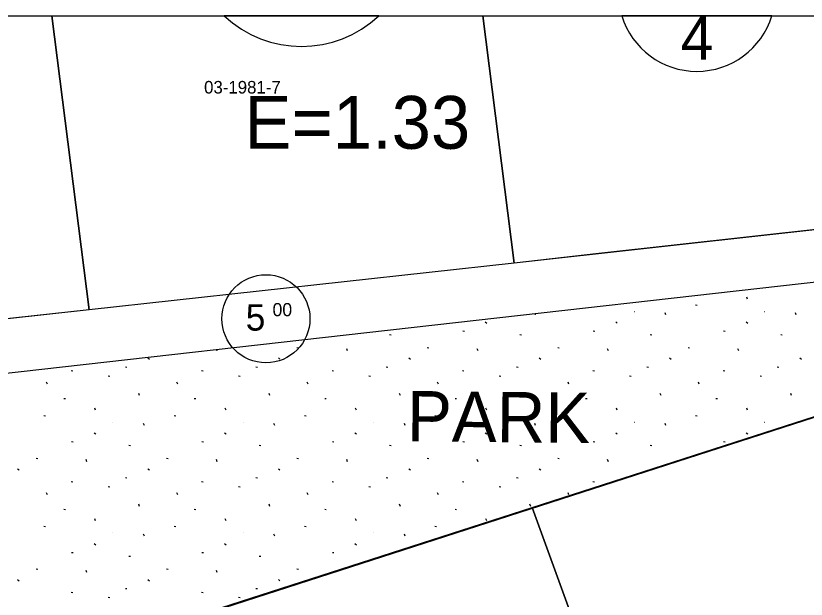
# Model space of a CAD drawing. Extents: x 413946 to 415528, y 4453939 to 4454944.
# Drawn here: x 414071.9 to 414134.8, y 4454897.6 to 4454944 of the extents above; entities that cross this region are included whole.
import ezdxf

# ---------------------------------------------------------------- set-up
doc = ezdxf.new("R2010")
doc.units = 0
for name, color, linetype in [('0_KADASTRO', 7, 'Continuous'), ('0_ÇERÇEVE', 7, 'Continuous'), ('Level 28', 7, 'Continuous'), ('Level 33', 7, 'Continuous'), ('Level 41', 7, 'Continuous'), ('Level 54', 7, 'Continuous'), ('SEMBOL', 7, 'Continuous'), ('SNR_FONKSIYON', 7, 'Continuous')]:
    doc.layers.add(name, color=color, linetype=linetype)

msp = doc.modelspace()

# ---------------------------------------------------------------- linework, layer by layer
at = {"layer": '0_KADASTRO'}
for points in [[(414074.803, 4454943.957), (414077.75, 4454920.58), (414047.43, 4454917.23), (414039.7, 4454923.8), (414039.94, 4454924.85), (414043.24, 4454939.45), (414044.263, 4454943.957)], [(414044.263, 4454943.957), (414074.803, 4454943.957)], [(414074.803, 4454943.957), (414109.06, 4454943.957)], [(414109.06, 4454943.957), (414111.55, 4454924.3), (414077.75, 4454920.58), (414074.803, 4454943.957)], [(414159.092, 4454943.957), (414154.61, 4454929.07), (414111.55, 4454924.3), (414109.06, 4454943.957)], [(414109.06, 4454943.957), (414159.092, 4454943.957)]]:
    msp.add_lwpolyline(points, dxfattribs=at)
for points in [[(414112.978, 4454904.868), (414193.327, 4454930.764), (414235.49, 4454913.3), (414235.366, 4454909.282), (414125.885, 4454869.418)], [(414067.47, 4454890.2), (414112.978, 4454904.868), (414125.885, 4454869.418), (414080.98, 4454853.07)]]:
    msp.add_lwpolyline(points, close=True, dxfattribs=at)
at = {"layer": '0_ÇERÇEVE'}
msp.add_lwpolyline([(413945.566, 4454943.957), (415494.137, 4454943.957), (415494.137, 4453939.478), (413945.566, 4453939.478)], close=True, dxfattribs=at)
at = {"layer": 'Level 28'}
for p, q in [((414154.61, 4454929.07), (414118.287, 4454925.046)), ((414044.828, 4454912.566), (414164.745, 4454926.106)), ((414118.287, 4454925.046), (414111.55, 4454924.3)), ((414111.55, 4454924.3), (414077.75, 4454920.58)), ((414077.75, 4454920.58), (414047.43, 4454917.23))]:
    msp.add_line(p, q, dxfattribs=at)
at = {"layer": 'Level 41'}
for p, q in [((414133.613, 4454922.568), (414133.604, 4454922.59)), ((414133.613, 4454922.568), (414133.604, 4454922.59)), ((414130.117, 4454921.419), (414130.053, 4454921.58)), ((414130.117, 4454921.419), (414130.053, 4454921.58)), ((414125.991, 4454920.98), (414126.117, 4454920.955)), ((414125.991, 4454920.98), (414126.117, 4454920.955)), ((414113.258, 4454920.185), (414113.217, 4454920.288)), ((414113.258, 4454920.185), (414113.217, 4454920.288)), ((414121.107, 4454920.455), (414121.115, 4454920.453)), ((414121.107, 4454920.455), (414121.115, 4454920.453)), ((414123.626, 4454920.185), (414123.561, 4454920.347)), ((414123.626, 4454920.185), (414123.561, 4454920.347)), ((414131.475, 4454920.455), (414131.483, 4454920.453)), ((414131.475, 4454920.455), (414131.483, 4454920.453)), ((414133.994, 4454920.185), (414133.929, 4454920.347)), ((414133.994, 4454920.185), (414133.929, 4454920.347)), ((414109.264, 4454919.616), (414109.391, 4454919.518)), ((414109.264, 4454919.616), (414109.391, 4454919.518)), ((414119.632, 4454919.616), (414119.759, 4454919.518)), ((414119.632, 4454919.616), (414119.759, 4454919.518)), ((414130, 4454919.616), (414130.127, 4454919.518)), ((414130, 4454919.616), (414130.127, 4454919.518)), ((414101.65, 4454918.617), (414101.776, 4454918.594)), ((414101.65, 4454918.617), (414101.776, 4454918.594)), ((414107.47, 4454918.911), (414107.596, 4454918.887)), ((414107.47, 4454918.911), (414107.596, 4454918.887)), ((414112.018, 4454918.617), (414112.144, 4454918.594)), ((414112.018, 4454918.617), (414112.144, 4454918.594)), ((414117.838, 4454918.911), (414117.964, 4454918.887)), ((414117.838, 4454918.911), (414117.964, 4454918.887)), ((414122.386, 4454918.617), (414122.512, 4454918.594)), ((414122.386, 4454918.617), (414122.512, 4454918.594)), ((414128.206, 4454918.911), (414128.332, 4454918.887)), ((414128.206, 4454918.911), (414128.332, 4454918.887)), ((414132.754, 4454918.617), (414132.88, 4454918.594)), ((414132.754, 4454918.617), (414132.88, 4454918.594)), ((414087.947, 4454917.313), (414087.901, 4454917.429)), ((414087.947, 4454917.313), (414087.901, 4454917.429)), ((414094.282, 4454917.593), (414094.407, 4454917.568)), ((414094.282, 4454917.593), (414094.407, 4454917.568)), ((414098.315, 4454917.313), (414098.25, 4454917.476)), ((414098.315, 4454917.313), (414098.25, 4454917.476)), ((414104.65, 4454917.593), (414104.775, 4454917.568)), ((414104.65, 4454917.593), (414104.775, 4454917.568)), ((414108.683, 4454917.313), (414108.618, 4454917.476)), ((414108.683, 4454917.313), (414108.618, 4454917.476)), ((414115.018, 4454917.593), (414115.143, 4454917.568)), ((414115.018, 4454917.593), (414115.143, 4454917.568)), ((414119.051, 4454917.313), (414118.986, 4454917.476)), ((414119.051, 4454917.313), (414118.986, 4454917.476)), ((414125.386, 4454917.593), (414125.511, 4454917.568)), ((414125.386, 4454917.593), (414125.511, 4454917.568)), ((414129.419, 4454917.313), (414129.354, 4454917.476)), ((414129.419, 4454917.313), (414129.354, 4454917.476)), ((414082.439, 4454916.755), (414082.566, 4454916.656)), ((414082.439, 4454916.755), (414082.566, 4454916.656)), ((414092.807, 4454916.755), (414092.934, 4454916.656)), ((414092.807, 4454916.755), (414092.934, 4454916.656)), ((414103.175, 4454916.755), (414103.302, 4454916.656)), ((414103.175, 4454916.755), (414103.302, 4454916.656)), ((414113.543, 4454916.755), (414113.67, 4454916.656)), ((414113.543, 4454916.755), (414113.67, 4454916.656)), ((414123.911, 4454916.755), (414124.038, 4454916.656)), ((414123.911, 4454916.755), (414124.038, 4454916.656)), ((414134.279, 4454916.755), (414134.406, 4454916.656)), ((414134.279, 4454916.755), (414134.406, 4454916.656)), ((414080.644, 4454916.049), (414080.77, 4454916.026)), ((414080.644, 4454916.049), (414080.77, 4454916.026)), ((414091.012, 4454916.049), (414091.138, 4454916.026)), ((414091.012, 4454916.049), (414091.138, 4454916.026)), ((414101.38, 4454916.049), (414101.506, 4454916.026)), ((414101.38, 4454916.049), (414101.506, 4454916.026)), ((414111.748, 4454916.049), (414111.874, 4454916.026)), ((414111.748, 4454916.049), (414111.874, 4454916.026)), ((414122.116, 4454916.049), (414122.242, 4454916.026)), ((414122.116, 4454916.049), (414122.242, 4454916.026)), ((414132.484, 4454916.049), (414132.61, 4454916.026)), ((414132.484, 4454916.049), (414132.61, 4454916.026)), ((414076.339, 4454915.745), (414076.465, 4454915.722)), ((414076.339, 4454915.745), (414076.465, 4454915.722)), ((414079.268, 4454915.336), (414079.394, 4454915.311)), ((414079.268, 4454915.336), (414079.394, 4454915.311)), ((414086.707, 4454915.745), (414086.833, 4454915.722)), ((414086.707, 4454915.745), (414086.833, 4454915.722)), ((414089.636, 4454915.336), (414089.762, 4454915.311)), ((414089.636, 4454915.336), (414089.762, 4454915.311)), ((414097.075, 4454915.745), (414097.201, 4454915.722)), ((414097.075, 4454915.745), (414097.201, 4454915.722)), ((414100.004, 4454915.336), (414100.13, 4454915.311)), ((414100.004, 4454915.336), (414100.13, 4454915.311)), ((414107.443, 4454915.745), (414107.569, 4454915.722)), ((414107.443, 4454915.745), (414107.569, 4454915.722)), ((414110.372, 4454915.336), (414110.498, 4454915.311)), ((414110.372, 4454915.336), (414110.498, 4454915.311)), ((414117.811, 4454915.745), (414117.937, 4454915.722)), ((414117.811, 4454915.745), (414117.937, 4454915.722)), ((414120.74, 4454915.336), (414120.866, 4454915.311)), ((414120.74, 4454915.336), (414120.866, 4454915.311)), ((414128.179, 4454915.745), (414128.305, 4454915.722)), ((414128.179, 4454915.745), (414128.305, 4454915.722)), ((414131.108, 4454915.336), (414131.234, 4454915.311)), ((414131.108, 4454915.336), (414131.234, 4454915.311)), ((414074.436, 4454914.676), (414074.37, 4454914.839)), ((414074.436, 4454914.676), (414074.37, 4454914.839)), ((414084.804, 4454914.676), (414084.738, 4454914.839)), ((414084.804, 4454914.676), (414084.738, 4454914.839)), ((414095.172, 4454914.676), (414095.106, 4454914.839)), ((414095.172, 4454914.676), (414095.106, 4454914.839)), ((414105.54, 4454914.676), (414105.474, 4454914.839)), ((414105.54, 4454914.676), (414105.474, 4454914.839)), ((414115.908, 4454914.676), (414115.842, 4454914.839)), ((414115.908, 4454914.676), (414115.842, 4454914.839)), ((414126.276, 4454914.676), (414126.21, 4454914.839)), ((414126.276, 4454914.676), (414126.21, 4454914.839)), ((414075.754, 4454913.541), (414075.881, 4454913.518)), ((414075.754, 4454913.541), (414075.881, 4454913.518)), ((414081.773, 4454913.762), (414081.708, 4454913.925)), ((414081.773, 4454913.762), (414081.708, 4454913.925)), ((414086.122, 4454913.541), (414086.249, 4454913.518)), ((414086.122, 4454913.541), (414086.249, 4454913.518)), ((414092.141, 4454913.762), (414092.076, 4454913.925)), ((414092.141, 4454913.762), (414092.076, 4454913.925)), ((414096.49, 4454913.541), (414096.617, 4454913.518)), ((414096.49, 4454913.541), (414096.617, 4454913.518)), ((414102.509, 4454913.762), (414102.444, 4454913.925)), ((414102.509, 4454913.762), (414102.444, 4454913.925)), ((414106.858, 4454913.541), (414106.985, 4454913.518)), ((414106.858, 4454913.541), (414106.985, 4454913.518)), ((414112.877, 4454913.762), (414112.812, 4454913.925)), ((414112.877, 4454913.762), (414112.812, 4454913.925)), ((414117.226, 4454913.541), (414117.353, 4454913.518)), ((414117.226, 4454913.541), (414117.353, 4454913.518)), ((414123.245, 4454913.762), (414123.18, 4454913.925)), ((414123.245, 4454913.762), (414123.18, 4454913.925)), ((414127.594, 4454913.541), (414127.721, 4454913.518)), ((414127.594, 4454913.541), (414127.721, 4454913.518)), ((414133.613, 4454913.762), (414133.548, 4454913.925)), ((414133.613, 4454913.762), (414133.548, 4454913.925)), ((414078.277, 4454912.613), (414078.213, 4454912.774)), ((414078.277, 4454912.613), (414078.213, 4454912.774)), ((414088.645, 4454912.613), (414088.581, 4454912.774)), ((414088.645, 4454912.613), (414088.581, 4454912.774)), ((414099.013, 4454912.613), (414098.949, 4454912.774)), ((414099.013, 4454912.613), (414098.949, 4454912.774)), ((414109.381, 4454912.613), (414109.317, 4454912.774)), ((414109.381, 4454912.613), (414109.317, 4454912.774)), ((414119.749, 4454912.613), (414119.685, 4454912.774)), ((414119.749, 4454912.613), (414119.685, 4454912.774)), ((414130.117, 4454912.613), (414130.053, 4454912.774)), ((414130.117, 4454912.613), (414130.053, 4454912.774)), ((414074.151, 4454912.174), (414074.277, 4454912.149)), ((414074.151, 4454912.174), (414074.277, 4454912.149)), ((414084.519, 4454912.174), (414084.645, 4454912.149)), ((414084.519, 4454912.174), (414084.645, 4454912.149)), ((414094.887, 4454912.174), (414095.013, 4454912.149)), ((414094.887, 4454912.174), (414095.013, 4454912.149)), ((414105.255, 4454912.174), (414105.381, 4454912.149)), ((414105.255, 4454912.174), (414105.381, 4454912.149)), ((414115.623, 4454912.174), (414115.749, 4454912.149)), ((414115.623, 4454912.174), (414115.749, 4454912.149)), ((414125.991, 4454912.174), (414126.117, 4454912.149)), ((414125.991, 4454912.174), (414126.117, 4454912.149)), ((414079.635, 4454911.649), (414079.643, 4454911.647)), ((414079.635, 4454911.649), (414079.643, 4454911.647)), ((414082.154, 4454911.379), (414082.089, 4454911.541)), ((414082.154, 4454911.379), (414082.089, 4454911.541)), ((414090.003, 4454911.649), (414090.011, 4454911.647)), ((414090.003, 4454911.649), (414090.011, 4454911.647)), ((414092.522, 4454911.379), (414092.457, 4454911.541)), ((414092.522, 4454911.379), (414092.457, 4454911.541)), ((414100.371, 4454911.649), (414100.379, 4454911.647)), ((414100.371, 4454911.649), (414100.379, 4454911.647)), ((414102.89, 4454911.379), (414102.825, 4454911.541)), ((414102.89, 4454911.379), (414102.825, 4454911.541)), ((414110.739, 4454911.649), (414110.747, 4454911.647)), ((414110.739, 4454911.649), (414110.747, 4454911.647)), ((414113.258, 4454911.379), (414113.193, 4454911.541)), ((414113.258, 4454911.379), (414113.193, 4454911.541)), ((414121.107, 4454911.649), (414121.115, 4454911.647)), ((414121.107, 4454911.649), (414121.115, 4454911.647)), ((414123.626, 4454911.379), (414123.561, 4454911.541)), ((414123.626, 4454911.379), (414123.561, 4454911.541)), ((414131.475, 4454911.649), (414131.483, 4454911.647)), ((414131.475, 4454911.649), (414131.483, 4454911.647)), ((414078.16, 4454910.81), (414078.287, 4454910.712)), ((414078.16, 4454910.81), (414078.287, 4454910.712)), ((414088.528, 4454910.81), (414088.655, 4454910.712)), ((414088.528, 4454910.81), (414088.655, 4454910.712)), ((414098.896, 4454910.81), (414099.023, 4454910.712)), ((414098.896, 4454910.81), (414099.023, 4454910.712)), ((414109.264, 4454910.81), (414109.391, 4454910.712)), ((414109.264, 4454910.81), (414109.391, 4454910.712)), ((414119.632, 4454910.81), (414119.759, 4454910.712)), ((414119.632, 4454910.81), (414119.759, 4454910.712)), ((414130, 4454910.81), (414130.127, 4454910.712)), ((414130, 4454910.81), (414130.127, 4454910.712)), ((414076.366, 4454910.105), (414076.492, 4454910.081)), ((414076.366, 4454910.105), (414076.492, 4454910.081)), ((414080.914, 4454909.811), (414081.04, 4454909.788)), ((414080.914, 4454909.811), (414081.04, 4454909.788)), ((414086.734, 4454910.105), (414086.86, 4454910.081)), ((414086.734, 4454910.105), (414086.86, 4454910.081)), ((414091.282, 4454909.811), (414091.408, 4454909.788)), ((414091.282, 4454909.811), (414091.408, 4454909.788)), ((414097.102, 4454910.105), (414097.228, 4454910.081)), ((414097.102, 4454910.105), (414097.228, 4454910.081)), ((414101.65, 4454909.811), (414101.776, 4454909.788)), ((414101.65, 4454909.811), (414101.776, 4454909.788)), ((414107.47, 4454910.105), (414107.596, 4454910.081)), ((414107.47, 4454910.105), (414107.596, 4454910.081)), ((414112.018, 4454909.811), (414112.144, 4454909.788)), ((414112.018, 4454909.811), (414112.144, 4454909.788)), ((414117.838, 4454910.105), (414117.964, 4454910.081)), ((414117.838, 4454910.105), (414117.964, 4454910.081)), ((414122.386, 4454909.811), (414122.512, 4454909.788)), ((414122.386, 4454909.811), (414122.512, 4454909.788)), ((414128.206, 4454910.105), (414128.332, 4454910.081)), ((414128.206, 4454910.105), (414128.332, 4454910.081)), ((414073.546, 4454908.787), (414073.671, 4454908.762)), ((414073.546, 4454908.787), (414073.671, 4454908.762)), ((414077.579, 4454908.507), (414077.514, 4454908.67)), ((414077.579, 4454908.507), (414077.514, 4454908.67)), ((414083.914, 4454908.787), (414084.039, 4454908.762)), ((414083.914, 4454908.787), (414084.039, 4454908.762)), ((414087.947, 4454908.507), (414087.882, 4454908.67)), ((414087.947, 4454908.507), (414087.882, 4454908.67)), ((414094.282, 4454908.787), (414094.407, 4454908.762)), ((414094.282, 4454908.787), (414094.407, 4454908.762)), ((414098.315, 4454908.507), (414098.25, 4454908.67)), ((414098.315, 4454908.507), (414098.25, 4454908.67)), ((414104.65, 4454908.787), (414104.775, 4454908.762)), ((414104.65, 4454908.787), (414104.775, 4454908.762)), ((414108.683, 4454908.507), (414108.618, 4454908.67)), ((414108.683, 4454908.507), (414108.618, 4454908.67)), ((414115.018, 4454908.787), (414115.143, 4454908.762)), ((414115.018, 4454908.787), (414115.143, 4454908.762)), ((414119.051, 4454908.507), (414118.986, 4454908.67)), ((414119.051, 4454908.507), (414118.986, 4454908.67)), ((414072.071, 4454907.949), (414072.198, 4454907.85)), ((414072.071, 4454907.949), (414072.198, 4454907.85)), ((414082.439, 4454907.949), (414082.566, 4454907.85)), ((414082.439, 4454907.949), (414082.566, 4454907.85)), ((414092.807, 4454907.949), (414092.934, 4454907.85)), ((414092.807, 4454907.949), (414092.934, 4454907.85)), ((414103.175, 4454907.949), (414103.302, 4454907.85)), ((414103.175, 4454907.949), (414103.302, 4454907.85)), ((414113.543, 4454907.949), (414113.67, 4454907.85)), ((414113.543, 4454907.949), (414113.67, 4454907.85)), ((414080.644, 4454907.243), (414080.77, 4454907.22)), ((414080.644, 4454907.243), (414080.77, 4454907.22)), ((414091.012, 4454907.243), (414091.138, 4454907.22)), ((414091.012, 4454907.243), (414091.138, 4454907.22)), ((414101.38, 4454907.243), (414101.506, 4454907.22)), ((414101.38, 4454907.243), (414101.506, 4454907.22)), ((414111.748, 4454907.243), (414111.874, 4454907.22)), ((414111.748, 4454907.243), (414111.874, 4454907.22)), ((414076.339, 4454906.939), (414076.465, 4454906.916)), ((414076.339, 4454906.939), (414076.465, 4454906.916)), ((414079.268, 4454906.53), (414079.394, 4454906.505)), ((414079.268, 4454906.53), (414079.394, 4454906.505)), ((414086.707, 4454906.939), (414086.833, 4454906.916)), ((414086.707, 4454906.939), (414086.833, 4454906.916)), ((414089.636, 4454906.53), (414089.762, 4454906.505)), ((414089.636, 4454906.53), (414089.762, 4454906.505)), ((414097.075, 4454906.939), (414097.201, 4454906.916)), ((414097.075, 4454906.939), (414097.201, 4454906.916)), ((414100.004, 4454906.53), (414100.13, 4454906.505)), ((414100.004, 4454906.53), (414100.13, 4454906.505)), ((414107.443, 4454906.939), (414107.569, 4454906.916)), ((414107.443, 4454906.939), (414107.569, 4454906.916)), ((414110.372, 4454906.53), (414110.498, 4454906.505)), ((414110.372, 4454906.53), (414110.498, 4454906.505)), ((414117.811, 4454906.939), (414117.937, 4454906.916)), ((414117.811, 4454906.939), (414117.937, 4454906.916)), ((414074.436, 4454905.87), (414074.37, 4454906.033)), ((414074.436, 4454905.87), (414074.37, 4454906.033)), ((414084.804, 4454905.87), (414084.738, 4454906.033)), ((414084.804, 4454905.87), (414084.738, 4454906.033)), ((414095.172, 4454905.87), (414095.106, 4454906.033)), ((414095.172, 4454905.87), (414095.106, 4454906.033)), ((414105.54, 4454905.87), (414105.474, 4454906.033)), ((414105.54, 4454905.87), (414105.474, 4454906.033)), ((414115.908, 4454905.87), (414115.842, 4454906.033)), ((414115.908, 4454905.87), (414115.842, 4454906.033)), ((414075.754, 4454904.735), (414075.881, 4454904.712)), ((414075.754, 4454904.735), (414075.881, 4454904.712)), ((414081.773, 4454904.956), (414081.708, 4454905.119)), ((414081.773, 4454904.956), (414081.708, 4454905.119)), ((414086.122, 4454904.735), (414086.249, 4454904.712)), ((414086.122, 4454904.735), (414086.249, 4454904.712)), ((414092.141, 4454904.956), (414092.076, 4454905.119)), ((414092.141, 4454904.956), (414092.076, 4454905.119)), ((414096.49, 4454904.735), (414096.617, 4454904.712)), ((414096.49, 4454904.735), (414096.617, 4454904.712)), ((414102.509, 4454904.956), (414102.444, 4454905.119)), ((414102.509, 4454904.956), (414102.444, 4454905.119)), ((414106.858, 4454904.735), (414106.985, 4454904.712)), ((414106.858, 4454904.735), (414106.985, 4454904.712)), ((414112.877, 4454904.956), (414112.812, 4454905.119)), ((414112.877, 4454904.956), (414112.812, 4454905.119)), ((414078.277, 4454903.807), (414078.213, 4454903.968)), ((414078.277, 4454903.807), (414078.213, 4454903.968)), ((414088.645, 4454903.807), (414088.581, 4454903.968)), ((414088.645, 4454903.807), (414088.581, 4454903.968)), ((414099.013, 4454903.807), (414098.949, 4454903.968)), ((414099.013, 4454903.807), (414098.949, 4454903.968)), ((414109.381, 4454903.807), (414109.317, 4454903.968)), ((414109.381, 4454903.807), (414109.317, 4454903.968)), ((414074.151, 4454903.368), (414074.277, 4454903.343)), ((414074.151, 4454903.368), (414074.277, 4454903.343)), ((414084.519, 4454903.368), (414084.645, 4454903.343)), ((414084.519, 4454903.368), (414084.645, 4454903.343)), ((414094.887, 4454903.368), (414095.013, 4454903.343)), ((414094.887, 4454903.368), (414095.013, 4454903.343)), ((414105.255, 4454903.368), (414105.381, 4454903.343)), ((414105.255, 4454903.368), (414105.381, 4454903.343)), ((414079.635, 4454902.843), (414079.643, 4454902.841)), ((414079.635, 4454902.843), (414079.643, 4454902.841)), ((414082.154, 4454902.573), (414082.089, 4454902.735)), ((414082.154, 4454902.573), (414082.089, 4454902.735)), ((414090.003, 4454902.843), (414090.011, 4454902.841)), ((414090.003, 4454902.843), (414090.011, 4454902.841)), ((414092.522, 4454902.573), (414092.457, 4454902.735)), ((414092.522, 4454902.573), (414092.457, 4454902.735)), ((414100.371, 4454902.843), (414100.379, 4454902.841)), ((414100.371, 4454902.843), (414100.379, 4454902.841)), ((414102.89, 4454902.573), (414102.825, 4454902.735)), ((414102.89, 4454902.573), (414102.825, 4454902.735)), ((414078.16, 4454902.004), (414078.287, 4454901.906)), ((414078.16, 4454902.004), (414078.287, 4454901.906)), ((414088.528, 4454902.004), (414088.655, 4454901.906)), ((414088.528, 4454902.004), (414088.655, 4454901.906)), ((414098.896, 4454902.004), (414099.023, 4454901.906)), ((414098.896, 4454902.004), (414099.023, 4454901.906)), ((414076.366, 4454901.299), (414076.492, 4454901.275)), ((414076.366, 4454901.299), (414076.492, 4454901.275)), ((414080.914, 4454901.005), (414081.04, 4454900.982)), ((414080.914, 4454901.005), (414081.04, 4454900.982)), ((414086.734, 4454901.299), (414086.86, 4454901.275)), ((414086.734, 4454901.299), (414086.86, 4454901.275)), ((414091.282, 4454901.005), (414091.408, 4454900.982)), ((414091.282, 4454901.005), (414091.408, 4454900.982)), ((414097.102, 4454901.299), (414097.228, 4454901.275)), ((414097.102, 4454901.299), (414097.228, 4454901.275)), ((414073.546, 4454899.981), (414073.671, 4454899.956)), ((414073.546, 4454899.981), (414073.671, 4454899.956)), ((414077.579, 4454899.701), (414077.514, 4454899.864)), ((414077.579, 4454899.701), (414077.514, 4454899.864)), ((414083.914, 4454899.981), (414084.039, 4454899.956)), ((414083.914, 4454899.981), (414084.039, 4454899.956)), ((414087.947, 4454899.701), (414087.882, 4454899.864)), ((414087.947, 4454899.701), (414087.882, 4454899.864)), ((414094.282, 4454899.981), (414094.407, 4454899.956)), ((414094.282, 4454899.981), (414094.407, 4454899.956)), ((414072.071, 4454899.143), (414072.198, 4454899.044)), ((414072.071, 4454899.143), (414072.198, 4454899.044)), ((414082.439, 4454899.143), (414082.566, 4454899.044)), ((414082.439, 4454899.143), (414082.566, 4454899.044)), ((414092.807, 4454899.143), (414092.934, 4454899.044)), ((414092.807, 4454899.143), (414092.934, 4454899.044)), ((414080.644, 4454898.437), (414080.77, 4454898.414)), ((414080.644, 4454898.437), (414080.77, 4454898.414)), ((414091.012, 4454898.437), (414091.138, 4454898.414)), ((414091.012, 4454898.437), (414091.138, 4454898.414)), ((414076.339, 4454898.133), (414076.465, 4454898.11)), ((414076.339, 4454898.133), (414076.465, 4454898.11)), ((414079.268, 4454897.724), (414079.394, 4454897.699)), ((414079.268, 4454897.724), (414079.394, 4454897.699)), ((414086.707, 4454898.133), (414086.833, 4454898.11)), ((414086.707, 4454898.133), (414086.833, 4454898.11)), ((414089.636, 4454897.724), (414089.762, 4454897.699)), ((414089.636, 4454897.724), (414089.762, 4454897.699))]:
    msp.add_line(p, q, dxfattribs=at)
at = {"layer": 'Level 54'}
for points in [[(414074.803, 4454943.957), (414077.75, 4454920.58), (414047.43, 4454917.23), (414039.7, 4454923.8), (414044.258, 4454943.957)], [(414044.258, 4454943.957), (414074.803, 4454943.957)], [(414074.803, 4454943.957), (414109.06, 4454943.957)], [(414109.06, 4454943.957), (414111.55, 4454924.3), (414077.75, 4454920.58), (414074.803, 4454943.957)], [(414159.092, 4454943.957), (414154.61, 4454929.07), (414118.287, 4454925.046), (414111.55, 4454924.3), (414109.06, 4454943.957)], [(414109.06, 4454943.957), (414159.092, 4454943.957)]]:
    msp.add_lwpolyline(points, dxfattribs=at)
msp.add_lwpolyline([(414235.366, 4454909.281), (414024.523, 4454832.51), (414037.376, 4454880.414), (414193.464, 4454930.784), (414203.673, 4454926.215), (414235.49, 4454913.3)], close=True, dxfattribs=at)
at = {"layer": 'SEMBOL'}
for points in [[(414100.808, 4454943.957), (414088.498, 4454943.957)], [(414132.05, 4454943.957), (414120.116, 4454943.957)]]:
    msp.add_lwpolyline(points, dxfattribs=at)
msp.add_circle((414091.818, 4454919.868), 3.5, dxfattribs=at)
for centre, radius, start, end in [((414094.653, 4454950.523), 9, 226.85463, 313.14537), ((414126.083, 4454945.78), 6.239, 196.99397, 343.00603)]:
    msp.add_arc(centre, radius, start, end, dxfattribs=at)
at = {"layer": 'SNR_FONKSIYON'}
for p, q in [((414077.75, 4454920.58), (414074.803, 4454943.957)), ((414109.06, 4454943.957), (414111.55, 4454924.3)), ((414037.376, 4454880.414), (414193.464, 4454930.784))]:
    msp.add_line(p, q, dxfattribs=at)

# ---------------------------------------------------------------- texts
at = {"layer": '0_KADASTRO'}
msp.add_text('03-1981-7', height=1, dxfattribs=at).set_placement((414086.9, 4454937.778))
at = {"layer": 'Level 33'}
msp.add_text('PARK', height=4, rotation=359.4136, dxfattribs=at).set_placement((414103.02, 4454910.136))
at = {"layer": 'SEMBOL'}
for s, height, p in [('4', 3.466, (414124.809, 4454940.461)), ('E=1.33', 4.2, (414090.108, 4454933.386)), ('5', 2.1, (414090.21, 4454918.93)), ('00', 1.05, (414092.342, 4454920.071))]:
    msp.add_text(s, height=height, dxfattribs=at).set_placement(p)

doc.saveas('drawing.dxf')
